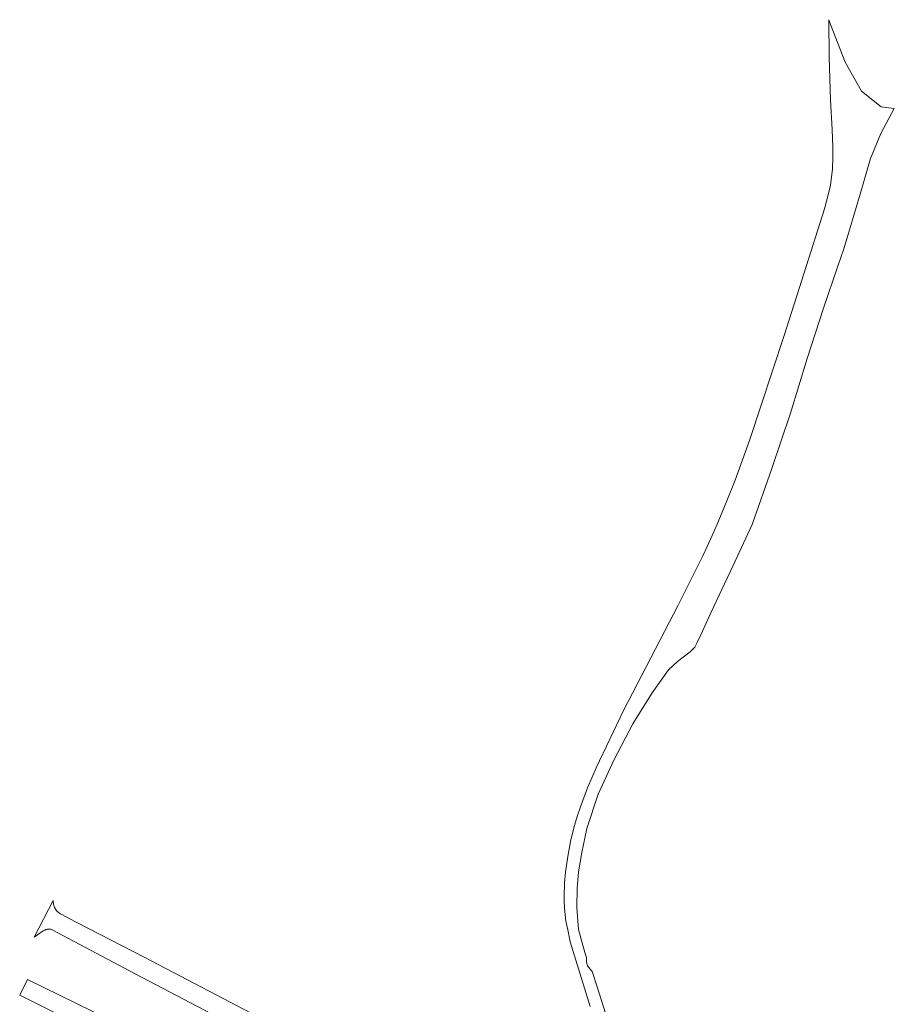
# Model space of a CAD drawing. Header units: metres. Extents: x 152610 to 160096, y 456114 to 462495.
# Tile 650 of 656: x 156842 to 157010, y 462257 to 462446. Entities that reach past the tile are written whole.
import ezdxf

# ---------------------------------------------------------------- set-up
doc = ezdxf.new("R2010")
doc.units = ezdxf.units.M
doc.header["$LTSCALE"] = 0.5
doc.layers.add('B-PV-OG-TERREIN_BEGROEID-GV', color=251, linetype='CONTINUOUS', lineweight=18)
doc.layers.add('B-PV-VH-GESLOTENVERHARDING_ASFALT-GV', color=251, linetype='CONTINUOUS', lineweight=18)

msp = doc.modelspace()

# ---------------------------------------------------------------- linework, layer by layer
at = {"layer": 'B-PV-OG-TERREIN_BEGROEID-GV', "flags": 128}
msp.add_lwpolyline([(156954.658, 462253.911), (156952.654, 462260.176), (156951.711, 462263.111), (156951.34, 462263.549), (156950.823, 462264.212), (156950.631, 462264.876), (156950.626, 462265.766), (156950.297, 462266.726), (156949.094, 462271.143), (156948.791, 462275.35), (156948.833, 462279.036), (156949.121, 462282.23), (156949.72, 462285.902), (156950.674, 462290.529), (156952.885, 462297.106), (156955.931, 462303.786), (156959.498, 462310.594), (156963.232, 462316.568), (156966.336, 462320.991), (156968.089, 462322.602), (156970.524, 462324.459), (156971.392, 462325.336), (156971.899, 462326.229), (156972.592, 462327.672), (156974.483, 462331.917), (156978.704, 462340.843), (156982.399, 462348.839), (156986.168, 462359.633), (156989.786, 462370.218), (156992.99, 462380.711), (156996.137, 462390.395), (156998.852, 462398.431), (157000, 462401.788), (157003.137, 462412.265), (157005.101, 462419.108), (157007.08, 462423.93), (157009.69, 462428.702), (157007.17, 462429.033), (157003.399, 462432.029), (157000.241, 462437.601), (156997.461, 462444.842), (156997.117, 462445.738), (156997.222, 462438.614), (156997.466, 462430.295), (156997.76, 462424.636), (156997.881, 462421.235), (156997.906, 462419.296), (156997.818, 462417.04), (156997.606, 462415.086), (156997.429, 462413.975), (156997.092, 462412.361), (156996.297, 462409.423), (156992.411, 462397.163), (156988.566, 462385.151), (156981.969, 462365.179), (156979.136, 462357.396), (156977.575, 462353.414), (156975.886, 462349.373), (156975.057, 462347.487), (156973.792, 462344.641), (156972.939, 462342.888), (156972.106, 462341.202), (156968.19, 462333.373), (156957.715, 462313.149), (156952.476, 462302.17), (156950.83, 462298.309), (156949.481, 462294.682), (156948.912, 462293.038), (156948.262, 462290.907), (156947.589, 462288.033), (156947.069, 462285.142), (156946.588, 462282.154), (156946.413, 462280.105), (156946.341, 462277.438), (156946.352, 462276.328), (156946.457, 462274.632), (156946.699, 462272.758), (156947.022, 462271.062), (156947.522, 462268.814), (156951.353, 462256.396)], dxfattribs=at)
at = {"layer": 'B-PV-VH-GESLOTENVERHARDING_ASFALT-GV', "flags": 128}
for points in [[(156916.373, 462239.335), (156865.908, 462265.795), (156852.717, 462272.583), (156849.692, 462274.142), (156849.515, 462274.259), (156849.346, 462274.39), (156849.188, 462274.532), (156849.042, 462274.686), (156848.907, 462274.851), (156848.785, 462275.025), (156848.676, 462275.208), (156848.581, 462275.399), (156848.501, 462275.596), (156848.436, 462275.799), (156848.386, 462276.006), (156848.352, 462276.216), (156848.334, 462276.428), (156848.332, 462276.641), (156848.339, 462276.747), (156844.633, 462269.662), (156846.419, 462270.881), (156846.558, 462270.976), (156846.705, 462271.057), (156846.859, 462271.124), (156847.02, 462271.176), (156847.184, 462271.212), (156847.351, 462271.233), (156847.519, 462271.238), (156847.687, 462271.226), (156847.853, 462271.199), (156848.015, 462271.156), (156848.116, 462271.121), (156864.045, 462262.626), (156914.588, 462236.143)], [(156858.954, 462253.963), (156843.409, 462261.571), (156841.888, 462258.524), (156857.177, 462250.94)]]:
    msp.add_lwpolyline(points, dxfattribs=at)

doc.saveas('drawing.dxf')
